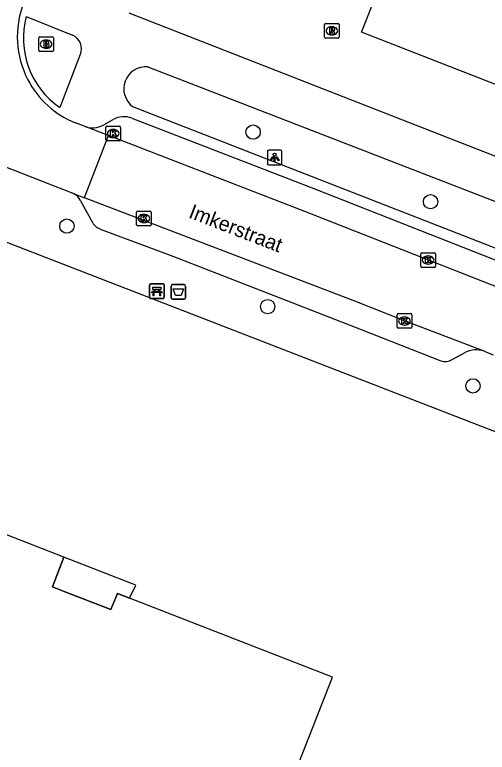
# Model space of a CAD drawing. Extents: x 160026 to 161302, y 384757 to 385701.
# Drawn here: x 160902.9 to 160935.3, y 385081.8 to 385132.3 of the extents above; entities that cross this region are included whole.
import ezdxf

# ---------------------------------------------------------------- set-up
doc = ezdxf.new("R2010")
doc.units = 0
for name, color, linetype in [('IMGEO_Afvalbak', 7, 'Continuous'), ('IMGEO_Bank', 7, 'Continuous'), ('IMGEO_Boom', 7, 'Continuous'), ('IMGEO_Brandkraan', 7, 'Continuous'), ('IMGEO_Kolk', 7, 'Continuous'), ('IMGEO_Lichtpunt', 7, 'Continuous'), ('IMGEO_Openbare_ruimte_label', 7, 'Continuous'), ('IMGEO_Pand', 7, 'Continuous'), ('IMGEO_Pand_overbouw', 7, 'Continuous'), ('IMGEO_Rijbaan_lokaal_open', 7, 'Continuous'), ('IMGEO_Rioolput', 7, 'Continuous'), ('IMGEO_Voetpad_open', 7, 'Continuous')]:
    doc.layers.add(name, color=color, linetype=linetype)

msp = doc.modelspace()

# ---------------------------------------------------------------- linework, layer by layer
at = {"layer": 'IMGEO_Afvalbak'}
for p, q in [((160913.643, 385112.906), (160913.643, 385113.706)), ((160913.643, 385113.706), (160913.643, 385112.906)), ((160913.743, 385113.806), (160914.533, 385113.806)), ((160914.533, 385113.806), (160913.743, 385113.806)), ((160914.633, 385113.706), (160914.633, 385112.906)), ((160914.633, 385112.906), (160914.633, 385113.706)), ((160914.533, 385112.806), (160913.743, 385112.806)), ((160913.743, 385112.806), (160914.533, 385112.806))]:
    msp.add_line(p, q, dxfattribs=at)
msp.add_lwpolyline([(160913.786, 385113.52), (160914.49, 385113.52), (160914.341, 385113.05), (160913.935, 385113.05), (160913.786, 385113.52)], dxfattribs=at)
for centre, start, end in [((160913.743, 385113.706), 90, 180), ((160913.743, 385113.706), 90, 180), ((160914.533, 385113.706), 0, 90), ((160914.533, 385113.706), 360, 90), ((160913.743, 385112.906), 180, 270), ((160913.743, 385112.906), 180, 270), ((160914.533, 385112.906), 270, 0), ((160914.533, 385112.906), 270, 0)]:
    msp.add_arc(centre, 0.1, start, end, dxfattribs=at)
at = {"layer": 'IMGEO_Bank'}
for p, q in [((160912.169, 385112.93), (160912.169, 385113.771)), ((160912.169, 385113.771), (160912.169, 385112.93)), ((160912.244, 385113.855), (160913.085, 385113.855)), ((160913.085, 385113.855), (160912.244, 385113.855)), ((160913.169, 385113.78), (160913.169, 385112.939)), ((160913.169, 385112.939), (160913.169, 385113.78)), ((160912.866, 385113.253), (160912.473, 385113.253)), ((160912.478, 385113.361), (160912.478, 385113.467)), ((160912.522, 385113.467), (160912.522, 385113.361)), ((160912.81, 385113.473), (160912.528, 385113.473)), ((160912.528, 385113.355), (160912.81, 385113.355)), ((160912.816, 385113.361), (160912.816, 385113.467)), ((160912.86, 385113.467), (160912.86, 385113.361)), ((160913.094, 385112.855), (160912.253, 385112.855)), ((160912.253, 385112.855), (160913.094, 385112.855))]:
    msp.add_line(p, q, dxfattribs=at)
for points in [[(160912.472, 385113.473), (160912.386, 385113.473), (160912.386, 385113.634), (160912.949, 385113.634), (160912.949, 385113.473), (160912.866, 385113.473)], [(160912.416, 385113.253), (160912.274, 385113.253), (160912.386, 385113.355), (160912.472, 385113.355)], [(160912.466, 385113.246), (160912.466, 385113.039), (160912.423, 385113.039), (160912.423, 385113.246)], [(160912.866, 385113.355), (160912.949, 385113.355), (160913.061, 385113.253), (160912.922, 385113.253)], [(160912.916, 385113.246), (160912.916, 385113.039), (160912.872, 385113.039), (160912.872, 385113.246)]]:
    msp.add_lwpolyline(points, dxfattribs=at)
for centre, radius, start, end in [((160912.247, 385113.777), 0.0779, 92.4484, 184.2845), ((160912.247, 385113.777), 0.0779, 92.4484, 184.2845), ((160913.091, 385113.777), 0.0779, 2.4484, 94.2845), ((160913.091, 385113.777), 0.0779, 2.4484, 94.2845), ((160912.416, 385113.246), 0.00671, 2.8957, 87.1043), ((160912.473, 385113.246), 0.00671, 92.8957, 177.1043), ((160912.471, 385113.466), 0.00671, 2.8957, 87.1043), ((160912.471, 385113.362), 0.00671, 272.8957, 357.1043), ((160912.528, 385113.466), 0.00671, 92.8957, 177.1043), ((160912.528, 385113.362), 0.00671, 182.8957, 267.1043), ((160912.81, 385113.466), 0.00671, 2.8957, 87.1043), ((160912.81, 385113.362), 0.00671, 272.8957, 357.1043), ((160912.867, 385113.466), 0.00671, 92.8957, 177.1043), ((160912.867, 385113.362), 0.00671, 182.8957, 267.1043), ((160912.865, 385113.246), 0.00671, 2.8957, 87.1043), ((160912.922, 385113.246), 0.00671, 92.8957, 177.1043), ((160912.247, 385112.933), 0.0779, 182.4484, 274.2845), ((160912.247, 385112.933), 0.0779, 182.4484, 274.2845), ((160913.091, 385112.933), 0.0779, 272.4484, 4.2845), ((160913.091, 385112.933), 0.0779, 272.4484, 4.2845)]:
    msp.add_arc(centre, radius, start, end, dxfattribs=at)
at = {"layer": 'IMGEO_Boom'}
for centre in [(160919.259, 385124.247), (160931.406, 385119.479), (160906.509, 385117.81), (160920.256, 385112.293), (160934.307, 385106.867)]:
    msp.add_circle(centre, 0.489, dxfattribs=at)
at = {"layer": 'IMGEO_Brandkraan'}
for p, q in [((160904.659, 385130.771), (160905.511, 385130.771)), ((160904.584, 385129.845), (160904.584, 385130.697)), ((160905.072, 385130.551), (160905.097, 385130.551)), ((160905.585, 385130.697), (160905.585, 385129.845)), ((160905.511, 385129.771), (160904.659, 385129.771)), ((160905.095, 385129.991), (160905.07, 385129.991))]:
    msp.add_line(p, q, dxfattribs=at)
for points in [[(160904.659, 385130.771), (160905.511, 385130.771)], [(160904.584, 385129.845), (160904.584, 385130.697)], [(160904.932, 385130.471), (160904.932, 385130.071), (160905.145, 385130.071)], [(160905.163, 385130.471), (160904.932, 385130.471)], [(160905.111, 385130.39), (160905.057, 385130.39), (160905.057, 385130.314)], [(160905.057, 385130.314), (160905.11, 385130.314)], [(160905.585, 385130.697), (160905.585, 385129.845)], [(160905.511, 385129.771), (160904.659, 385129.771)], [(160905.119, 385130.238), (160905.057, 385130.238), (160905.057, 385130.157)], [(160905.057, 385130.157), (160905.119, 385130.157)]]:
    msp.add_lwpolyline(points, dxfattribs=at)
for centre, radius, start, end in [((160904.661, 385130.695), 0.0765, 91.552, 178.448), ((160904.661, 385130.695), 0.0765, 91.552, 178.448), ((160905.509, 385130.695), 0.0765, 1.552, 88.448), ((160905.509, 385130.695), 0.0765, 1.552, 88.448), ((160905.112, 385130.352), 0.0379, 267.8285, 90.9355), ((160905.167, 385130.326), 0.145, 59.4692, 91.5367), ((160905.192, 385130.373), 0.0922, 285.5137, 58.1501), ((160905.197, 385130.181), 0.105, 301.3115, 78.989), ((160904.661, 385129.847), 0.0765, 181.552, 268.448), ((160904.661, 385129.847), 0.0765, 181.552, 268.448), ((160905.12, 385130.197), 0.0404, 269.8759, 90.5077), ((160905.151, 385130.322), 0.251, 268.6676, 293.5347), ((160905.509, 385129.847), 0.0765, 271.552, 358.448), ((160905.509, 385129.847), 0.0765, 271.552, 358.448)]:
    msp.add_arc(centre, radius, start, end, dxfattribs=at)
for centre, major_axis, ratio, start_param, end_param in [((160905.071, 385130.271), (-0.387, 0.002), 0.722429, 4.712389, 7.853982), ((160905.096, 385130.271), (-0.39, 0.002), 0.717154, 1.570796, 4.712389)]:
    msp.add_ellipse(centre, major_axis=major_axis, ratio=ratio, start_param=start_param, end_param=end_param, dxfattribs=at)
at = {"layer": 'IMGEO_Kolk'}
for p, q in [((160909.182, 385123.72), (160909.182, 385124.572)), ((160909.257, 385124.646), (160910.109, 385124.646)), ((160909.67, 385124.426), (160909.695, 385124.426)), ((160910.183, 385124.572), (160910.183, 385123.72)), ((160909.693, 385123.866), (160909.668, 385123.866)), ((160910.109, 385123.646), (160909.257, 385123.646)), ((160911.286, 385117.906), (160911.286, 385118.758)), ((160911.361, 385118.832), (160912.213, 385118.832)), ((160912.287, 385118.758), (160912.287, 385117.906)), ((160911.774, 385118.612), (160911.799, 385118.612)), ((160912.213, 385117.832), (160911.361, 385117.832)), ((160911.797, 385118.052), (160911.772, 385118.052)), ((160930.742, 385115.059), (160930.742, 385115.911)), ((160930.817, 385115.985), (160931.669, 385115.985)), ((160931.23, 385115.765), (160931.255, 385115.765)), ((160931.743, 385115.911), (160931.743, 385115.059)), ((160931.253, 385115.205), (160931.228, 385115.205)), ((160931.669, 385114.985), (160930.817, 385114.985)), ((160929.117, 385110.887), (160929.117, 385111.739)), ((160929.192, 385111.813), (160930.044, 385111.813)), ((160929.605, 385111.593), (160929.63, 385111.593)), ((160930.118, 385111.739), (160930.118, 385110.887)), ((160930.044, 385110.813), (160929.192, 385110.813)), ((160929.628, 385111.033), (160929.603, 385111.033))]:
    msp.add_line(p, q, dxfattribs=at)
for points in [[(160909.182, 385123.72), (160909.182, 385124.572)], [(160909.257, 385124.646), (160910.109, 385124.646)], [(160909.503, 385124.346), (160909.626, 385124.346), (160909.626, 385124.195), (160909.756, 385124.346), (160909.92, 385124.346), (160909.774, 385124.195), (160909.927, 385123.946), (160909.775, 385123.946), (160909.69, 385124.11), (160909.626, 385124.043), (160909.626, 385123.946), (160909.503, 385123.946), (160909.503, 385124.346)], [(160910.183, 385124.572), (160910.183, 385123.72)], [(160910.109, 385123.646), (160909.257, 385123.646)], [(160911.286, 385117.906), (160911.286, 385118.758)], [(160911.361, 385118.832), (160912.213, 385118.832)], [(160912.287, 385118.758), (160912.287, 385117.906)], [(160911.607, 385118.532), (160911.73, 385118.532), (160911.73, 385118.381), (160911.86, 385118.532), (160912.024, 385118.532), (160911.878, 385118.381), (160912.031, 385118.132), (160911.879, 385118.132), (160911.794, 385118.296), (160911.73, 385118.229), (160911.73, 385118.132), (160911.607, 385118.132), (160911.607, 385118.532)], [(160912.213, 385117.832), (160911.361, 385117.832)], [(160930.742, 385115.059), (160930.742, 385115.911)], [(160930.817, 385115.985), (160931.669, 385115.985)], [(160931.063, 385115.685), (160931.186, 385115.685), (160931.186, 385115.534), (160931.316, 385115.685), (160931.48, 385115.685), (160931.334, 385115.534), (160931.487, 385115.285), (160931.335, 385115.285), (160931.25, 385115.449), (160931.186, 385115.382), (160931.186, 385115.285), (160931.063, 385115.285), (160931.063, 385115.685)], [(160931.743, 385115.911), (160931.743, 385115.059)], [(160931.669, 385114.985), (160930.817, 385114.985)], [(160929.117, 385110.887), (160929.117, 385111.739)], [(160929.192, 385111.813), (160930.044, 385111.813)], [(160930.118, 385111.739), (160930.118, 385110.887)], [(160929.438, 385111.513), (160929.561, 385111.513), (160929.561, 385111.362), (160929.691, 385111.513), (160929.855, 385111.513), (160929.709, 385111.362), (160929.862, 385111.113), (160929.71, 385111.113), (160929.625, 385111.277), (160929.561, 385111.21), (160929.561, 385111.113), (160929.438, 385111.113), (160929.438, 385111.513)], [(160930.044, 385110.813), (160929.192, 385110.813)]]:
    msp.add_lwpolyline(points, dxfattribs=at)
for centre, start, end in [((160909.259, 385124.57), 91.552, 178.448), ((160909.259, 385124.57), 91.552, 178.448), ((160910.107, 385124.57), 1.552, 88.448), ((160910.107, 385124.57), 1.552, 88.448), ((160909.259, 385123.722), 181.552, 268.448), ((160909.259, 385123.722), 181.552, 268.448), ((160910.107, 385123.722), 271.552, 358.448), ((160910.107, 385123.722), 271.552, 358.448), ((160911.363, 385118.756), 91.552, 178.448), ((160911.363, 385118.756), 91.552, 178.448), ((160912.211, 385118.756), 1.552, 88.448), ((160912.211, 385118.756), 1.552, 88.448), ((160911.363, 385117.908), 181.552, 268.448), ((160911.363, 385117.908), 181.552, 268.448), ((160912.211, 385117.908), 271.552, 358.448), ((160912.211, 385117.908), 271.552, 358.448), ((160930.819, 385115.909), 91.552, 178.448), ((160930.819, 385115.909), 91.552, 178.448), ((160931.667, 385115.909), 1.552, 88.448), ((160931.667, 385115.909), 1.552, 88.448), ((160930.819, 385115.061), 181.552, 268.448), ((160930.819, 385115.061), 181.552, 268.448), ((160931.667, 385115.061), 271.552, 358.448), ((160931.667, 385115.061), 271.552, 358.448), ((160929.194, 385111.737), 91.552, 178.448), ((160929.194, 385111.737), 91.552, 178.448), ((160930.042, 385111.737), 1.552, 88.448), ((160930.042, 385111.737), 1.552, 88.448), ((160929.194, 385110.889), 181.552, 268.448), ((160929.194, 385110.889), 181.552, 268.448), ((160930.042, 385110.889), 271.552, 358.448), ((160930.042, 385110.889), 271.552, 358.448)]:
    msp.add_arc(centre, 0.0765, start, end, dxfattribs=at)
for centre, major_axis, ratio, start_param, end_param in [((160909.669, 385124.146), (-0.387, 0.002), 0.722429, 4.712389, 7.853982), ((160909.694, 385124.146), (-0.39, 0.002), 0.717154, 1.570796, 4.712389), ((160911.773, 385118.332), (-0.387, 0.002), 0.722429, 4.712389, 7.853982), ((160911.798, 385118.332), (-0.39, 0.002), 0.717154, 1.570796, 4.712389), ((160931.229, 385115.485), (-0.387, 0.002), 0.722429, 4.712389, 7.853982), ((160931.254, 385115.485), (-0.39, 0.002), 0.717154, 1.570796, 4.712389), ((160929.604, 385111.313), (-0.387, 0.002), 0.722429, 4.712389, 7.853982), ((160929.629, 385111.313), (-0.39, 0.002), 0.717154, 1.570796, 4.712389)]:
    msp.add_ellipse(centre, major_axis=major_axis, ratio=ratio, start_param=start_param, end_param=end_param, dxfattribs=at)
at = {"layer": 'IMGEO_Lichtpunt'}
for p, q in [((160920.233, 385122.911), (160920.233, 385122.104)), ((160920.233, 385122.911), (160920.233, 385122.104)), ((160921.135, 385123.006), (160920.327, 385123.006)), ((160921.135, 385123.006), (160920.327, 385123.006)), ((160921.229, 385122.104), (160921.229, 385122.911)), ((160921.229, 385122.104), (160921.229, 385122.911)), ((160920.327, 385122.01), (160921.135, 385122.01)), ((160920.327, 385122.01), (160921.135, 385122.01))]:
    msp.add_line(p, q, dxfattribs=at)
for points in [[(160920.607, 385122.575), (160920.646, 385122.547), (160920.458, 385122.285), (160920.42, 385122.312), (160920.607, 385122.575)], [(160920.709, 385122.527), (160920.756, 385122.527), (160920.756, 385122.205), (160920.709, 385122.205), (160920.709, 385122.527)], [(160920.819, 385122.547), (160920.857, 385122.574), (160921.044, 385122.312), (160921.005, 385122.284), (160920.819, 385122.547)]]:
    msp.add_lwpolyline(points, dxfattribs=at)
msp.add_circle((160920.732, 385122.709), 0.0994, dxfattribs=at)
for centre, start, end in [((160920.327, 385122.911), 90, 180), ((160920.327, 385122.911), 90, 180), ((160921.135, 385122.911), 0, 90), ((160921.135, 385122.911), 0, 90), ((160920.327, 385122.104), 180, 270), ((160920.327, 385122.104), 180, 270), ((160921.135, 385122.104), 270, 0), ((160921.135, 385122.104), 270, 360)]:
    msp.add_arc(centre, 0.0946, start, end, dxfattribs=at)
at = {"layer": 'IMGEO_Pand'}
for points in [[(160992.214, 385142.981), (160984.163, 385122.344), (160979.237, 385124.289), (160978.681, 385122.848), (160970.942, 385119.454), (160969.532, 385120.005), (160967.607, 385115.121), (160926.685, 385131.089), (160928.448, 385135.596)], [(160917.576, 385068.75), (160922.865, 385082.271), (160924.686, 385086.927), (160910.786, 385092.341), (160909.973, 385092.658), (160909.522, 385091.554), (160906.439, 385092.749), (160905.522, 385093.104), (160906.295, 385095.142), (160890.408, 385101.343), (160889.232, 385098.314), (160884.215, 385100.276), (160881.846, 385094.225), (160864.387, 385100.32), (160871.145, 385117.659), (160857.252, 385123.079), (160856.41, 385123.408), (160855.948, 385122.289), (160851.991, 385123.845), (160852.953, 385126.387), (160842.107, 385130.617), (160841.808, 385130.734), (160840.266, 385126.91), (160838.119, 385127.737)]]:
    msp.add_lwpolyline(points, dxfattribs=at)
at = {"layer": 'IMGEO_Pand_overbouw'}
msp.add_lwpolyline([(160910.786, 385092.341), (160911.227, 385093.216), (160906.295, 385095.142), (160905.522, 385093.104), (160906.439, 385092.749), (160909.522, 385091.554), (160909.973, 385092.658)], close=True, dxfattribs=at)
at = {"layer": 'IMGEO_Rijbaan_lokaal_open'}
for points in [[(160889.734, 385126.777), (160906.914, 385120.055)], [(160907.753, 385124.626), (160907.09, 385124.883)], [(160909.363, 385124.003), (160907.753, 385124.626)], [(160907.707, 385119.744), (160907.771, 385119.889), (160909.363, 385124.003)], [(160977.62, 385097.395), (160962.326, 385103.371), (160941.705, 385111.366), (160922.805, 385118.804), (160909.363, 385124.003)], [(160907.016, 385120.008), (160907.707, 385119.744)], [(160935.066, 385109.251), (160929.628, 385111.321), (160926.213, 385112.663), (160907.707, 385119.744)], [(160935.066, 385109.251), (160935.315, 385109.156), (160935.688, 385108.996)]]:
    msp.add_lwpolyline(points, dxfattribs=at)
for centre, radius, start, end in [((160909.472, 385130.773), 6.355, 158.9009, 207.5389), ((160909.469, 385130.773), 6.352, 207.547, 248.0074), ((160906.595, 385119.228), 0.886, 61.6275, 68.8934)]:
    msp.add_arc(centre, radius, start, end, dxfattribs=at)
at = {"layer": 'IMGEO_Rioolput'}
for p, q in [((160924.149, 385130.754), (160924.149, 385131.606)), ((160924.224, 385131.68), (160925.076, 385131.68)), ((160924.637, 385131.46), (160924.662, 385131.46)), ((160925.15, 385131.606), (160925.15, 385130.754)), ((160924.66, 385130.9), (160924.635, 385130.9)), ((160925.076, 385130.68), (160924.224, 385130.68))]:
    msp.add_line(p, q, dxfattribs=at)
for points in [[(160924.149, 385130.754), (160924.149, 385131.606)], [(160924.224, 385131.68), (160925.076, 385131.68)], [(160924.738, 385131.378), (160924.486, 385131.38), (160924.486, 385130.98)], [(160924.664, 385131.299), (160924.61, 385131.299), (160924.61, 385131.218)], [(160925.15, 385131.606), (160925.15, 385130.754)], [(160924.486, 385130.98), (160924.61, 385130.98), (160924.61, 385131.142), (160924.621, 385131.142)], [(160924.61, 385131.218), (160924.662, 385131.218)], [(160924.668, 385131.113), (160924.739, 385130.98), (160924.879, 385130.98), (160924.814, 385131.106)], [(160925.076, 385130.68), (160924.224, 385130.68)]]:
    msp.add_lwpolyline(points, dxfattribs=at)
for centre, radius, start, end in [((160924.226, 385131.604), 0.0765, 91.552, 178.448), ((160924.226, 385131.604), 0.0765, 91.552, 178.448), ((160924.67, 385131.203), 0.0964, 77.0061, 93.1865), ((160924.684, 385131.26), 0.0378, 276.6634, 79.6772), ((160924.737, 385131.268), 0.109, 350.3612, 89.416), ((160925.074, 385131.604), 0.0765, 1.552, 88.448), ((160925.074, 385131.604), 0.0765, 1.552, 88.448), ((160924.62, 385131.089), 0.0533, 26.0293, 88.6989), ((160924.646, 385131.407), 0.19, 274.7715, 282.9687), ((160924.735, 385131.268), 0.112, 277.5842, 350.9817), ((160924.719, 385131.053), 0.108, 29.5134, 73.7905), ((160924.226, 385130.756), 0.0765, 181.552, 268.448), ((160924.226, 385130.756), 0.0765, 181.552, 268.448), ((160925.074, 385130.756), 0.0765, 271.552, 358.448), ((160925.074, 385130.756), 0.0765, 271.552, 358.448)]:
    msp.add_arc(centre, radius, start, end, dxfattribs=at)
for centre, major_axis, ratio, start_param, end_param in [((160924.636, 385131.18), (-0.387, 0.002), 0.722429, 4.712389, 7.853982), ((160924.661, 385131.18), (-0.39, 0.002), 0.717154, 1.570796, 4.712389)]:
    msp.add_ellipse(centre, major_axis=major_axis, ratio=ratio, start_param=start_param, end_param=end_param, dxfattribs=at)
at = {"layer": 'IMGEO_Voetpad_open'}
for points in [[(160983.488, 385103.946), (160971.049, 385108.813), (160965.928, 385110.817), (160910.772, 385132.398)], [(160903.729, 385132.168), (160906.895, 385130.885)], [(160869.082, 385129.32), (160876.218, 385126.848), (160945.3, 385100.073)], [(160907.431, 385129.568), (160906.019, 385125.941)], [(160912.051, 385128.714), (160970.297, 385106.149)], [(160969.185, 385103.293), (160911.031, 385125.982)], [(160908.989, 385124.726), (160909.679, 385125.109)], [(160910.948, 385125.197), (160923.417, 385120.373), (160942.318, 385112.935), (160962.937, 385104.941), (160975.811, 385099.911)], [(160907.417, 385119.578), (160908.256, 385118.059)], [(160908.856, 385117.587), (160913.769, 385115.751), (160926.649, 385110.719), (160932.118, 385108.588)], [(160932.882, 385108.673), (160933.765, 385109.162)]]:
    msp.add_lwpolyline(points, dxfattribs=at)
for centre, radius, start, end in [((160909.292, 385130.679), 5.759, 165.0164, 235.3659), ((160906.502, 385129.957), 1.008, 337.264, 67.0272), ((160911.918, 385127.207), 1.513, 84.9643, 234.0892), ((160910.408, 385123.796), 1.502, 68.9126, 119.0212), ((160908.262, 385126.023), 1.487, 249.9794, 299.2716), ((160906.593, 385119.212), 0.901, 23.9621, 62.0405), ((160909.124, 385118.545), 0.994, 209.2354, 254.3827), ((160934.534, 385107.481), 1.849, 73.2604, 114.5665), ((160932.417, 385109.373), 0.84, 249.1335, 303.5633)]:
    msp.add_arc(centre, radius, start, end, dxfattribs=at)

# ---------------------------------------------------------------- texts
at = {"layer": 'IMGEO_Openbare_ruimte_label'}
msp.add_text('Imkerstraat', height=1, rotation=338.8474, dxfattribs=at).set_placement((160914.781, 385118.409))

doc.saveas('drawing.dxf')
